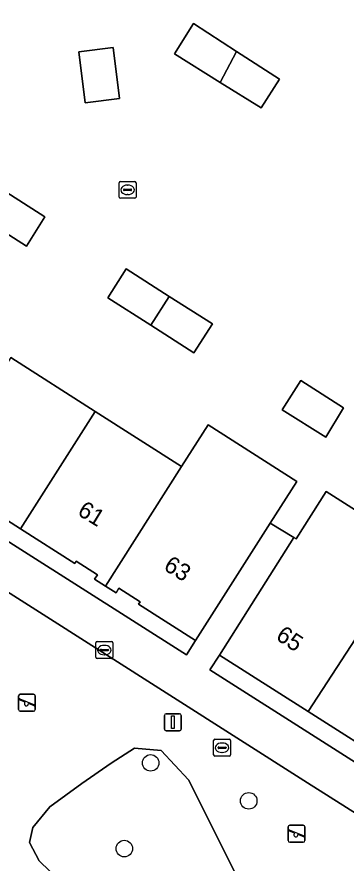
# Model space of a CAD drawing. Extents: x 160377 to 161131, y 383938 to 384853.
# Drawn here: x 160654.1 to 160673.5, y 384671.3 to 384721.4 of the extents above; entities that cross this region are included whole.
import ezdxf

# ---------------------------------------------------------------- set-up
doc = ezdxf.new("R2010")
doc.units = 0
for name, color, linetype in [('IMGEO_Boom', 7, 'Continuous'), ('IMGEO_Erf', 7, 'Continuous'), ('IMGEO_Groenvoorziening', 7, 'Continuous'), ('IMGEO_Kolk', 7, 'Continuous'), ('IMGEO_Lichtmast', 7, 'Continuous'), ('IMGEO_Pand', 7, 'Continuous'), ('IMGEO_Pand_nummerreeks', 7, 'Continuous'), ('IMGEO_Rioolput', 7, 'Continuous'), ('IMGEO_Speelvoorziening', 7, 'Continuous'), ('IMGEO_Voetpad_open', 7, 'Continuous')]:
    doc.layers.add(name, color=color, linetype=linetype)

msp = doc.modelspace()

# ---------------------------------------------------------------- linework, layer by layer
at = {"layer": 'IMGEO_Boom'}
for centre in [(160661.978, 384677.262), (160667.784, 384675.015), (160660.42, 384672.189)]:
    msp.add_circle(centre, 0.489, dxfattribs=at)
at = {"layer": 'IMGEO_Erf'}
for points in [[(160666.101, 384717.533), (160663.385, 384719.229), (160664.506, 384721.022), (160667.058, 384719.378), (160669.611, 384717.733), (160668.511, 384716.026)], [(160660.141, 384716.596), (160658.106, 384716.34), (160657.727, 384719.358), (160659.762, 384719.614)], [(160654.625, 384707.845), (160652.082, 384709.466), (160653.183, 384711.194), (160655.726, 384709.574)], [(160663.085, 384704.876), (160665.634, 384703.244), (160664.537, 384701.53), (160661.988, 384703.163), (160659.438, 384704.795), (160660.535, 384706.509)], [(160673.398, 384698.285), (160672.348, 384696.54), (160669.772, 384698.166), (160670.858, 384699.888)], [(160721.073, 384667.118), (160720.487, 384667.819), (160716.576, 384664.468), (160714.54, 384662.736), (160707.911, 384657.071), (160689.421, 384668.806), (160681.658, 384673.733), (160676.452, 384677.038), (160671.309, 384680.302), (160666.045, 384683.643), (160665.486, 384682.763), (160705.71, 384657.186), (160707.836, 384655.834)]]:
    msp.add_lwpolyline(points, close=True, dxfattribs=at)
for points in [[(160653.696, 384701.251), (160658.7, 384698.06), (160663.801, 384694.807), (160665.375, 384697.275), (160670.628, 384693.925), (160669.054, 384691.457), (160670.463, 384690.6), (160670.586, 384690.522), (160672.368, 384693.322), (160677.576, 384690.008)], [(160651.295, 384691.787), (160664.092, 384683.65), (160664.641, 384684.514), (160661.265, 384686.659), (160661.352, 384686.797), (160660.102, 384687.594), (160659.93, 384687.324), (160659.298, 384687.727), (160658.666, 384688.131), (160658.838, 384688.401), (160657.573, 384689.207), (160657.487, 384689.072), (160654.28, 384691.117), (160651.163, 384693.105)]]:
    msp.add_lwpolyline(points, dxfattribs=at)
at = {"layer": 'IMGEO_Groenvoorziening'}
msp.add_lwpolyline([(160698.98, 384657.32), (160698.575, 384656.395), (160697.945, 384655.212), (160685.994, 384663.226), (160682.235, 384661.307), (160677.697, 384659.686), (160676.848, 384661.961), (160675.895, 384663.243), (160674.422, 384663.885), (160673.445, 384664.072), (160673.271, 384664.869), (160675.816, 384666.92), (160679.497, 384669.474), (160679.875, 384670.623), (160679.519, 384670.849), (160671.271, 384676.09), (160634.693, 384699.359)], dxfattribs=at)
for points in [[(160661.021, 384678.142), (160659.645, 384677.239), (160657.898, 384676.038), (160656.007, 384674.659), (160655.006, 384673.435), (160654.806, 384672.545), (160655.384, 384671.455), (160660.946, 384666.071), (160665.996, 384661.288), (160667.353, 384662.223), (160668.021, 384663.224), (160668.243, 384664.602), (160668.393, 384666.88), (160667.692, 384669.338), (160664.21, 384676.259), (160662.593, 384677.998)], [(160661.021, 384678.142), (160662.593, 384677.998), (160664.21, 384676.259), (160667.692, 384669.338), (160668.393, 384666.88), (160668.243, 384664.602), (160668.021, 384663.224), (160667.353, 384662.223), (160665.996, 384661.288), (160660.946, 384666.071), (160655.384, 384671.455), (160654.806, 384672.545), (160655.006, 384673.435), (160656.007, 384674.659), (160657.898, 384676.038), (160659.645, 384677.239)]]:
    msp.add_lwpolyline(points, close=True, dxfattribs=at)
at = {"layer": 'IMGEO_Kolk'}
for p, q in [((160660.113, 384710.753), (160660.113, 384711.605)), ((160660.188, 384711.679), (160661.04, 384711.679)), ((160660.601, 384711.459), (160660.626, 384711.459)), ((160661.114, 384711.605), (160661.114, 384710.753)), ((160660.372, 384711.173), (160660.372, 384711.185)), ((160660.81, 384711.136), (160660.412, 384711.136)), ((160660.415, 384711.222), (160660.813, 384711.222)), ((160660.624, 384710.899), (160660.599, 384710.899)), ((160660.856, 384711.185), (160660.856, 384711.173)), ((160661.04, 384710.679), (160660.188, 384710.679)), ((160658.741, 384683.514), (160658.741, 384684.366)), ((160658.816, 384684.44), (160659.668, 384684.44)), ((160659.742, 384684.366), (160659.742, 384683.514)), ((160659, 384683.934), (160659, 384683.946)), ((160659.438, 384683.897), (160659.04, 384683.897)), ((160659.043, 384683.983), (160659.441, 384683.983)), ((160659.229, 384684.22), (160659.254, 384684.22)), ((160659.484, 384683.946), (160659.484, 384683.934)), ((160659.668, 384683.44), (160658.816, 384683.44)), ((160659.252, 384683.66), (160659.227, 384683.66))]:
    msp.add_line(p, q, dxfattribs=at)
for points in [[(160660.113, 384710.753), (160660.113, 384711.605)], [(160660.188, 384711.679), (160661.04, 384711.679)], [(160661.114, 384711.605), (160661.114, 384710.753)], [(160661.04, 384710.679), (160660.188, 384710.679)], [(160658.741, 384683.514), (160658.741, 384684.366)], [(160658.816, 384684.44), (160659.668, 384684.44)], [(160659.742, 384684.366), (160659.742, 384683.514)], [(160659.668, 384683.44), (160658.816, 384683.44)]]:
    msp.add_lwpolyline(points, dxfattribs=at)
for centre, radius, start, end in [((160660.19, 384711.603), 0.0765, 91.552, 178.448), ((160660.19, 384711.603), 0.0765, 91.552, 178.448), ((160661.038, 384711.603), 0.0765, 1.552, 88.448), ((160661.038, 384711.603), 0.0765, 1.552, 88.448), ((160660.412, 384711.182), 0.0403, 85.8775, 175.7526), ((160660.409, 384711.172), 0.0366, 178.938, 274.7102), ((160660.813, 384711.179), 0.043, 264.8664, 352.4533), ((160660.817, 384711.184), 0.0386, 1.7309, 96.639), ((160660.19, 384710.755), 0.0765, 181.552, 268.448), ((160660.19, 384710.755), 0.0765, 181.552, 268.448), ((160661.038, 384710.755), 0.0765, 271.552, 358.448), ((160661.038, 384710.755), 0.0765, 271.552, 358.448), ((160658.818, 384684.364), 0.0765, 91.552, 178.448), ((160658.818, 384684.364), 0.0765, 91.552, 178.448), ((160659.666, 384684.364), 0.0765, 1.552, 88.448), ((160659.666, 384684.364), 0.0765, 1.552, 88.448), ((160659.04, 384683.943), 0.0403, 85.8775, 175.7526), ((160659.037, 384683.933), 0.0366, 178.938, 274.7102), ((160659.441, 384683.94), 0.043, 264.8664, 352.4533), ((160659.445, 384683.945), 0.0386, 1.7309, 96.639), ((160658.818, 384683.516), 0.0765, 181.552, 268.448), ((160658.818, 384683.516), 0.0765, 181.552, 268.448), ((160659.666, 384683.516), 0.0765, 271.552, 358.448), ((160659.666, 384683.516), 0.0765, 271.552, 358.448)]:
    msp.add_arc(centre, radius, start, end, dxfattribs=at)
for centre, major_axis, ratio, start_param, end_param in [((160660.6, 384711.179), (-0.387, 0.002), 0.722429, 4.712389, 7.853982), ((160660.625, 384711.179), (-0.39, 0.002), 0.717154, 1.570796, 4.712389), ((160659.228, 384683.94), (-0.387, 0.002), 0.722429, 4.712389, 7.853982), ((160659.253, 384683.94), (-0.39, 0.002), 0.717154, 1.570796, 4.712389)]:
    msp.add_ellipse(centre, major_axis=major_axis, ratio=ratio, start_param=start_param, end_param=end_param, dxfattribs=at)
at = {"layer": 'IMGEO_Lichtmast'}
for p, q in [((160662.798, 384679.267), (160662.798, 384680.067)), ((160662.798, 384680.067), (160662.798, 384679.267)), ((160662.898, 384680.167), (160663.688, 384680.167)), ((160663.688, 384680.167), (160662.898, 384680.167)), ((160663.788, 384680.067), (160663.788, 384679.267)), ((160663.788, 384679.267), (160663.788, 384680.067)), ((160663.688, 384679.167), (160662.898, 384679.167)), ((160662.898, 384679.167), (160663.688, 384679.167))]:
    msp.add_line(p, q, dxfattribs=at)
msp.add_lwpolyline([(160663.218, 384680.042), (160663.368, 384680.042), (160663.368, 384679.292), (160663.218, 384679.292), (160663.218, 384680.042)], dxfattribs=at)
for centre, start, end in [((160662.898, 384680.067), 90, 180), ((160662.898, 384680.067), 90, 180), ((160663.688, 384680.067), 0, 90), ((160663.688, 384680.067), 360, 90), ((160662.898, 384679.267), 180, 270), ((160662.898, 384679.267), 180, 270), ((160663.688, 384679.267), 270, 0), ((160663.688, 384679.267), 270, 0)]:
    msp.add_arc(centre, 0.1, start, end, dxfattribs=at)
at = {"layer": 'IMGEO_Pand'}
for points in [[(160667.058, 384719.378), (160664.506, 384721.022), (160663.385, 384719.229), (160666.101, 384717.533)], [(160660.141, 384716.596), (160659.762, 384719.614), (160657.727, 384719.358), (160658.106, 384716.34)], [(160666.101, 384717.533), (160668.511, 384716.026), (160669.611, 384717.733), (160667.058, 384719.378)], [(160653.183, 384711.194), (160652.082, 384709.466), (160654.625, 384707.845), (160655.726, 384709.574)], [(160663.085, 384704.876), (160660.535, 384706.509), (160659.438, 384704.795), (160661.988, 384703.163)], [(160661.988, 384703.163), (160664.537, 384701.53), (160665.634, 384703.244), (160663.085, 384704.876)], [(160658.7, 384698.06), (160653.696, 384701.251), (160649.18, 384694.18), (160649.813, 384693.776), (160649.985, 384694.046), (160651.25, 384693.24), (160651.163, 384693.105), (160654.28, 384691.117)], [(160670.858, 384699.888), (160669.772, 384698.166), (160672.348, 384696.54), (160673.398, 384698.285)], [(160654.28, 384691.117), (160657.487, 384689.072), (160657.573, 384689.207), (160658.838, 384688.401), (160658.666, 384688.131), (160659.298, 384687.727), (160663.801, 384694.807), (160658.7, 384698.06)], [(160669.054, 384691.457), (160670.628, 384693.925), (160665.375, 384697.275), (160663.801, 384694.807), (160659.298, 384687.727), (160659.93, 384687.324), (160660.102, 384687.594), (160661.352, 384686.797), (160661.265, 384686.659), (160664.641, 384684.514)], [(160675.794, 384687.208), (160677.353, 384689.659), (160677.576, 384690.008), (160672.368, 384693.322), (160670.586, 384690.522), (160670.463, 384690.6), (160666.045, 384683.643), (160671.309, 384680.302)], [(160680.832, 384684.002), (160682.391, 384686.453), (160677.353, 384689.659), (160675.794, 384687.208), (160671.309, 384680.302), (160676.452, 384677.038)]]:
    msp.add_lwpolyline(points, close=True, dxfattribs=at)
at = {"layer": 'IMGEO_Rioolput'}
for p, q in [((160665.707, 384677.733), (160665.707, 384678.585)), ((160665.782, 384678.659), (160666.634, 384678.659)), ((160666.195, 384678.439), (160666.22, 384678.439)), ((160666.708, 384678.585), (160666.708, 384677.733)), ((160665.966, 384678.153), (160665.966, 384678.165)), ((160666.404, 384678.116), (160666.006, 384678.116)), ((160666.009, 384678.202), (160666.407, 384678.202)), ((160666.218, 384677.879), (160666.193, 384677.879)), ((160666.45, 384678.165), (160666.45, 384678.153)), ((160666.634, 384677.659), (160665.782, 384677.659))]:
    msp.add_line(p, q, dxfattribs=at)
for points in [[(160665.707, 384677.733), (160665.707, 384678.585)], [(160665.782, 384678.659), (160666.634, 384678.659)], [(160666.708, 384678.585), (160666.708, 384677.733)], [(160666.634, 384677.659), (160665.782, 384677.659)]]:
    msp.add_lwpolyline(points, dxfattribs=at)
for centre, radius, start, end in [((160665.784, 384678.583), 0.0765, 91.552, 178.448), ((160665.784, 384678.583), 0.0765, 91.552, 178.448), ((160666.632, 384678.583), 0.0765, 1.552, 88.448), ((160666.632, 384678.583), 0.0765, 1.552, 88.448), ((160666.006, 384678.162), 0.0403, 85.8775, 175.7526), ((160666.003, 384678.152), 0.0366, 178.938, 274.7102), ((160666.407, 384678.159), 0.043, 264.8664, 352.4533), ((160666.411, 384678.164), 0.0386, 1.7309, 96.639), ((160665.784, 384677.735), 0.0765, 181.552, 268.448), ((160665.784, 384677.735), 0.0765, 181.552, 268.448), ((160666.632, 384677.735), 0.0765, 271.552, 358.448), ((160666.632, 384677.735), 0.0765, 271.552, 358.448)]:
    msp.add_arc(centre, radius, start, end, dxfattribs=at)
for centre, major_axis, ratio, start_param, end_param in [((160666.194, 384678.159), (-0.387, 0.002), 0.722429, 4.712389, 7.853982), ((160666.219, 384678.159), (-0.39, 0.002), 0.717154, 1.570796, 4.712389)]:
    msp.add_ellipse(centre, major_axis=major_axis, ratio=ratio, start_param=start_param, end_param=end_param, dxfattribs=at)
at = {"layer": 'IMGEO_Speelvoorziening'}
for p, q in [((160654.261, 384681.321), (160655.051, 384681.321)), ((160655.051, 384681.321), (160654.261, 384681.321)), ((160654.161, 384680.421), (160654.161, 384681.221)), ((160654.161, 384681.221), (160654.161, 384680.421)), ((160654.544, 384680.849), (160654.205, 384680.986)), ((160654.23, 384681.046), (160655.106, 384680.693)), ((160655.151, 384681.221), (160655.151, 384680.421)), ((160655.151, 384680.421), (160655.151, 384681.221)), ((160655.051, 384680.321), (160654.261, 384680.321)), ((160654.261, 384680.321), (160655.051, 384680.321)), ((160655.082, 384680.633), (160654.742, 384680.77)), ((160670.117, 384672.667), (160670.117, 384673.467)), ((160670.117, 384673.467), (160670.117, 384672.667)), ((160670.186, 384673.292), (160671.062, 384672.939)), ((160670.217, 384673.567), (160671.007, 384673.567)), ((160671.007, 384673.567), (160670.217, 384673.567)), ((160671.107, 384673.467), (160671.107, 384672.667)), ((160671.107, 384672.667), (160671.107, 384673.467)), ((160670.5, 384673.095), (160670.161, 384673.232)), ((160671.038, 384672.879), (160670.698, 384673.016)), ((160671.007, 384672.567), (160670.217, 384672.567)), ((160670.217, 384672.567), (160671.007, 384672.567))]:
    msp.add_line(p, q, dxfattribs=at)
for centre, radius, start, end in [((160654.261, 384681.221), 0.1, 90, 180), ((160654.261, 384681.221), 0.1, 90, 180), ((160655.051, 384681.221), 0.1, 0, 90), ((160655.051, 384681.221), 0.1, 360, 90), ((160654.218, 384681.016), 0.0327, 68.078, 248.078), ((160654.623, 384680.759), 0.12, 130.9928, 5.1632), ((160654.261, 384680.421), 0.1, 180, 270), ((160654.261, 384680.421), 0.1, 180, 270), ((160655.051, 384680.421), 0.1, 270, 0), ((160655.051, 384680.421), 0.1, 270, 0), ((160655.094, 384680.663), 0.0327, 248.078, 68.078), ((160670.217, 384673.467), 0.1, 90, 180), ((160670.217, 384673.467), 0.1, 90, 180), ((160670.174, 384673.262), 0.0327, 68.078, 248.078), ((160671.007, 384673.467), 0.1, 0, 90), ((160671.007, 384673.467), 0.1, 360, 90), ((160670.579, 384673.005), 0.12, 130.9928, 5.1632), ((160671.05, 384672.909), 0.0327, 248.078, 68.078), ((160670.217, 384672.667), 0.1, 180, 270), ((160670.217, 384672.667), 0.1, 180, 270), ((160671.007, 384672.667), 0.1, 270, 0), ((160671.007, 384672.667), 0.1, 270, 0)]:
    msp.add_arc(centre, radius, start, end, dxfattribs=at)
at = {"layer": 'IMGEO_Voetpad_open'}
for points in [[(160703.447, 384655.281), (160705.71, 384657.186), (160665.486, 384682.763), (160666.045, 384683.643), (160670.463, 384690.6), (160669.054, 384691.457), (160664.641, 384684.514), (160664.092, 384683.65), (160651.295, 384691.787), (160636.778, 384701.013), (160632.299, 384739.297), (160629.795, 384739.039), (160633.874, 384704.387)], [(160634.693, 384699.359), (160671.271, 384676.09), (160679.519, 384670.849), (160679.875, 384670.623), (160686.635, 384666.327), (160687.049, 384666.066), (160697.315, 384659.586), (160698.677, 384658.711), (160698.785, 384658.642), (160702.69, 384656.097), (160703.064, 384655.836)]]:
    msp.add_lwpolyline(points, dxfattribs=at)

# ---------------------------------------------------------------- texts
at = {"layer": 'IMGEO_Pand_nummerreeks'}
for s, rotation, p in [('61', 328.6103, (160657.588, 384691.976)), ('63', 328.6076, (160662.687, 384688.727)), ('65', 326.2986, (160669.327, 384684.614))]:
    msp.add_text(s, height=1, rotation=rotation, dxfattribs=at).set_placement(p)

doc.saveas('drawing.dxf')
